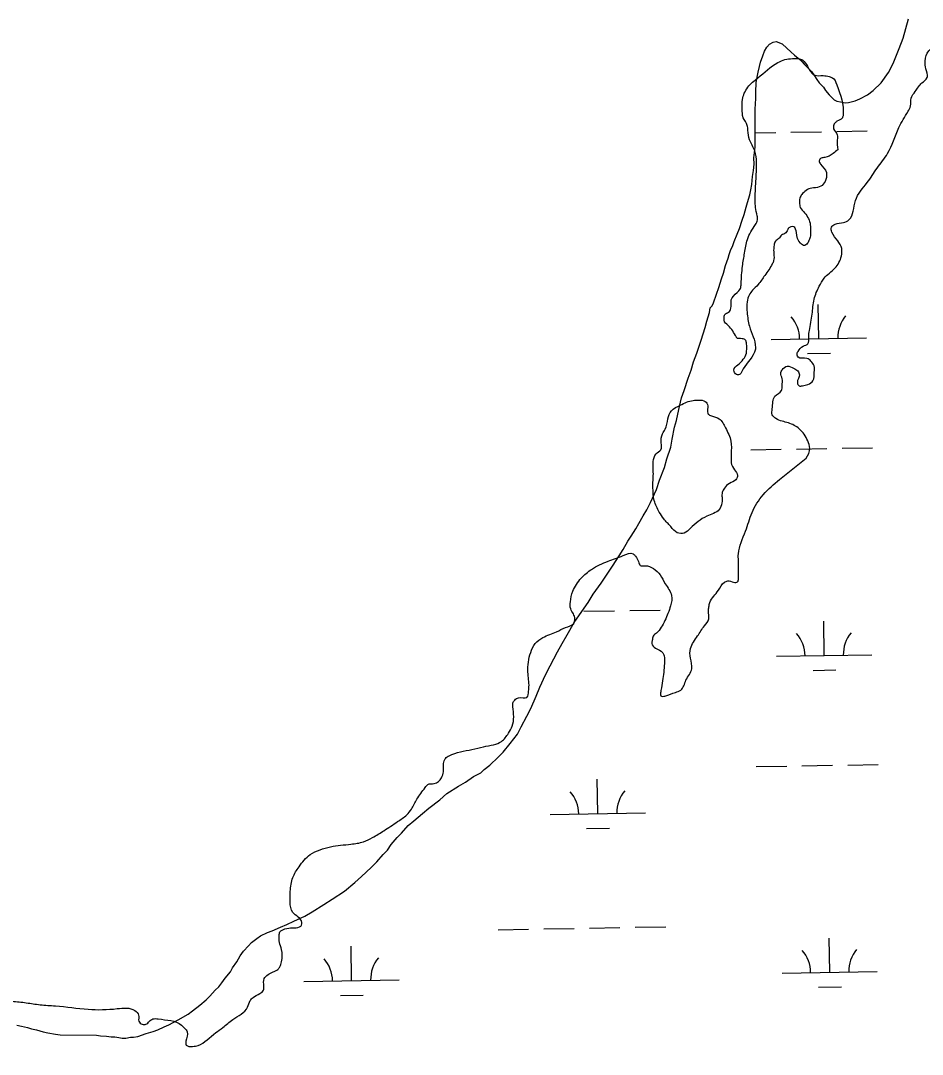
# Model space of a CAD drawing. Extents: x 3892998 to 3931244, y 278583 to 304547.
# Drawn here: x 3905975 to 3906921, y 286390 to 287475 of the extents above; entities that cross this region are included whole.
import ezdxf

# ---------------------------------------------------------------- set-up
doc = ezdxf.new("R2010")
doc.units = 0
doc.layers.add('V-RIVR-EDGE', color=7, linetype='Continuous')
doc.layers.add('V-WETL-SWMP', color=7, linetype='Continuous')

msp = doc.modelspace()

# ---------------------------------------------------------------- linework, layer by layer
at = {"layer": 'V-RIVR-EDGE'}
for points in [[(3906799.5, 287016), (3906803.1, 287026.3), (3906801, 287034.1), (3906792.1, 287046.9), (3906780.8, 287053), (3906767.6, 287057.6), (3906763.7, 287061.5), (3906763.8, 287067.9), (3906766.6, 287081.1), (3906773.4, 287087.1), (3906774.1, 287092.4), (3906774.1, 287099.5), (3906772.7, 287105.2), (3906774.2, 287108.8), (3906779.5, 287112.6), (3906786.2, 287110.5), (3906790.5, 287107.6), (3906792.3, 287103.7), (3906790.1, 287095.2), (3906791.9, 287092), (3906795.4, 287092), (3906801.1, 287093.4), (3906806.5, 287097.3), (3906807.9, 287106.5), (3906807.6, 287112.9), (3906804.4, 287117.9), (3906800.1, 287120.8), (3906790.9, 287122.2), (3906789.8, 287124.3), (3906790.9, 287128.2), (3906796.2, 287133.6), (3906801.2, 287136), (3906802, 287143.5), (3906802.7, 287150.2), (3906805.6, 287167.3), (3906807.7, 287182.9), (3906813.1, 287196.7), (3906818.1, 287204.9), (3906829.5, 287215.5), (3906836.3, 287228.3), (3906836.6, 287236.1), (3906832.4, 287244.3), (3906826.4, 287253.2), (3906826, 287258.5), (3906829.6, 287261.7), (3906838.5, 287263.5), (3906844.2, 287266.3), (3906851, 287286.5), (3906863.5, 287305.3), (3906873.8, 287320.6), (3906884.8, 287335.8), (3906896.6, 287363.1), (3906906.3, 287380.2), (3906908.8, 287385.8), (3906909.5, 287394), (3906913.8, 287401.1), (3906920.9, 287410), (3906926.2, 287415.6), (3906926.6, 287418.1), (3906924.5, 287427), (3906924.2, 287433), (3906928.1, 287443.7), (3906935.2, 287450.4), (3906936.3, 287455.7), (3906936.3, 287461.1), (3906936, 287471.4), (3906938.5, 287486.3), (3906947.8, 287500.1)], [(3906746.1, 287261.2), (3906748.3, 287266.2), (3906747.9, 287270.4), (3906746.2, 287279.3), (3906745.9, 287293.9), (3906747, 287314.5), (3906747.3, 287321.2), (3906746.7, 287332.6), (3906745.3, 287338.6), (3906740, 287350.4), (3906738.2, 287360.3), (3906737.5, 287365.3), (3906733.3, 287373.5), (3906732.2, 287382.7), (3906732.6, 287392.7), (3906734.4, 287399.1), (3906738, 287405.4), (3906748.6, 287415.4), (3906769.6, 287431.3), (3906777.1, 287434.5), (3906784.9, 287435.5), (3906793.4, 287435.1), (3906798.4, 287431.2), (3906808.3, 287418.1), (3906817.2, 287417.7), (3906823.6, 287416.6), (3906826.8, 287415.5), (3906831.4, 287408.1), (3906838.1, 287376.4), (3906837.3, 287373.2), (3906831.6, 287369.7), (3906829.5, 287367.9), (3906828.4, 287366.1), (3906828.1, 287361.9), (3906832, 287355.5), (3906832, 287350.2), (3906832.6, 287339.9)], [(3906832.6, 287339.9), (3906827.7, 287336), (3906818.8, 287331.7), (3906815.2, 287331), (3906813.1, 287328.2), (3906814.5, 287324.6), (3906820.5, 287316.1), (3906820.5, 287310.8), (3906819.1, 287306.5), (3906814.8, 287301.5), (3906807, 287299.8), (3906800.6, 287298), (3906795.6, 287293.8), (3906793.1, 287290.2), (3906792.4, 287284.5), (3906793.1, 287279.2), (3906797.7, 287273.5), (3906803.7, 287261.1), (3906804, 287254.3), (3906803.6, 287247.9), (3906802.2, 287244.4), (3906800.1, 287240.8), (3906797.9, 287239.4), (3906793.3, 287241.6), (3906789.1, 287252.9), (3906786.3, 287259), (3906783.4, 287259), (3906780.6, 287257.2), (3906778.1, 287252.6), (3906773.4, 287250.1), (3906770.6, 287246.6), (3906767, 287243.8), (3906765.6, 287239.5), (3906765.2, 287234.5), (3906765.6, 287226.7), (3906765.2, 287223.5), (3906763.8, 287220), (3906755.9, 287207.9), (3906748.8, 287198.3), (3906743.1, 287192.3), (3906739.5, 287187.3), (3906737.4, 287180.2), (3906737.4, 287168.9), (3906739.8, 287154.7), (3906746.2, 287132.3), (3906746.2, 287131.6), (3906745.1, 287127.3), (3906731.9, 287107.1), (3906730.1, 287104.2), (3906728.3, 287103.5), (3906726.2, 287103.9), (3906723.4, 287108.5), (3906727.6, 287114.2), (3906736.6, 287126.3), (3906736.9, 287131.2), (3906736.6, 287137.3), (3906735.5, 287140.1), (3906732.3, 287141.5), (3906726.3, 287142.6), (3906725.9, 287143.3), (3906717.4, 287155.4), (3906713.2, 287160.8), (3906713.2, 287163.3), (3906713.9, 287166.8), (3906717.8, 287169.3), (3906720.3, 287173.5), (3906720.7, 287182.1), (3906726.8, 287189.9), (3906730.3, 287194.1), (3906731.1, 287199.1), (3906732.5, 287217.6), (3906734.7, 287231.4), (3906737.6, 287245.6), (3906746.1, 287261.2)], [(3906645.2, 286959.2), (3906639.9, 286971.6), (3906638.5, 286985.1), (3906638.5, 286990.8), (3906638.9, 286997.9), (3906638.9, 287012.5), (3906641.8, 287020.6), (3906646.8, 287024.9), (3906647.2, 287032), (3906648.6, 287041.6), (3906651.5, 287046.5), (3906654.3, 287057.5), (3906657.9, 287065.7), (3906667.2, 287071.7), (3906680.7, 287076.7), (3906686.7, 287077), (3906693.4, 287075.6), (3906695.2, 287073.8), (3906695.9, 287067.4), (3906696.6, 287062.4), (3906699.8, 287060.6), (3906708, 287057.4), (3906714.7, 287047.8), (3906720.3, 287033.9), (3906720.7, 287020.4), (3906720.7, 287016.5), (3906720.6, 287011.2), (3906724.2, 287003.7), (3906727.4, 286998), (3906725.6, 286993.4), (3906718.8, 286989.5), (3906713.5, 286984.6), (3906711.3, 286980), (3906711, 286975), (3906710.9, 286969), (3906708.1, 286962.2), (3906694.9, 286955.1), (3906677.8, 286942.4)], [(3905656.9, 286192.6), (3905667.9, 286210), (3905679.7, 286222.7), (3905695.7, 286230.9), (3905712.1, 286232.9), (3905719.2, 286232.9), (3905739, 286230.4), (3905752.2, 286226.1), (3905771.7, 286214.3), (3905779.8, 286210.8), (3905787.3, 286210.4), (3905793, 286210.4), (3905794.1, 286212.8), (3905793.7, 286216.8), (3905789.1, 286227.8), (3905774.6, 286248.4), (3905761.2, 286270.1), (3905755.2, 286282.2), (3905754.1, 286290), (3905754.1, 286297.5), (3905757.4, 286314.2), (3905760.2, 286327), (3905764.9, 286332.6), (3905769.5, 286336.2), (3905773.4, 286339.7), (3905779.5, 286358.2), (3905787.7, 286379.1), (3905799.1, 286392.6), (3905826.2, 286409.9), (3905856.7, 286427.2), (3905893.7, 286439.9), (3905919.7, 286444.5), (3905949.1, 286446.5), (3905965.8, 286445.8), (3905980.8, 286444.3), (3905995.3, 286442.2), (3906011.3, 286441.1), (3906045.7, 286437.4), (3906076.3, 286438.1), (3906094.8, 286436.2), (3906098.7, 286431.3), (3906099, 286424.9), (3906102.5, 286421.7), (3906106.4, 286421.7), (3906110, 286424.8), (3906113.6, 286427.3), (3906119.2, 286427.3), (3906143.7, 286420.8), (3906146.6, 286418), (3906149.8, 286413.7), (3906148.3, 286403.8), (3906148.7, 286399.9), (3906155.4, 286398.4), (3906161.1, 286399.5), (3906179.6, 286412.9), (3906187.1, 286418.3), (3906197.4, 286426.8), (3906213.1, 286439.5), (3906215.9, 286446.6), (3906218.8, 286449.8), (3906225.9, 286454), (3906229.8, 286457.6), (3906230.2, 286461.5), (3906230.5, 286469.7), (3906234.5, 286473.9), (3906239.8, 286476.7), (3906244.8, 286479.2), (3906246.9, 286482), (3906248.7, 286487.4), (3906248.7, 286500.2), (3906246.6, 286507.6), (3906246.3, 286515.1), (3906247, 286518.6), (3906252.3, 286521.8), (3906260.1, 286522.9), (3906267.6, 286523.9), (3906269.7, 286525.7), (3906270.1, 286528.5), (3906260.5, 286539.2), (3906257.7, 286549.9), (3906257.8, 286561.2), (3906260.6, 286575.8), (3906267.1, 286587.1), (3906278.8, 286599.9), (3906289.1, 286604.8), (3906300.1, 286608), (3906321.5, 286610.8), (3906334.6, 286613.3), (3906344.2, 286617.8), (3906356, 286624.9), (3906370.5, 286634.5), (3906380.1, 286641.6), (3906385.1, 286647.6), (3906390.8, 286657.9), (3906399.4, 286670.3), (3906402.2, 286673.5), (3906409, 286674.5), (3906416.5, 286680.5), (3906418.6, 286686.9), (3906419.4, 286698.3), (3906420.8, 286700.8), (3906424.7, 286703.6), (3906448.5, 286710.3), (3906460.6, 286713.1), (3906471.3, 286715.2), (3906479.4, 286718.7), (3906486.9, 286727.3), (3906490.8, 286734.7), (3906491.6, 286755), (3906491.6, 286758.9), (3906493.4, 286762.1), (3906497.3, 286764.5), (3906506.2, 286764.9), (3906508, 286771.6), (3906508.4, 286775.9), (3906507.3, 286791.5), (3906510.2, 286812.1), (3906514.9, 286821.3), (3906523, 286827.7), (3906537.3, 286833.7), (3906546.9, 286838.3), (3906555.4, 286842.5), (3906556.5, 286847.5), (3906555.1, 286852.5), (3906552.2, 286857.8), (3906551.9, 286865.3), (3906554.4, 286876.3), (3906563.3, 286890.1), (3906574, 286899.3), (3906591.4, 286907.8), (3906607.4, 286913.8), (3906617.7, 286915.5), (3906620.2, 286913.1), (3906623.4, 286907.4), (3906625.2, 286903.5), (3906630.5, 286903.1), (3906639, 286900.2), (3906646.1, 286893.5), (3906651.4, 286884.2), (3906658.1, 286871.8), (3906657, 286861.1), (3906651, 286845.5), (3906642.1, 286832.4), (3906638.8, 286829.2), (3906637.8, 286824.6), (3906637.4, 286821.4), (3906641.3, 286816.7), (3906648.8, 286811.8), (3906650.2, 286808.6), (3906650.5, 286800.4), (3906648.7, 286782.3), (3906646.9, 286772.3), (3906646.5, 286768.8), (3906646.9, 286766.6), (3906651.1, 286766.3), (3906662.1, 286770.2), (3906667.8, 286772.6), (3906673.2, 286782.9), (3906679.3, 286795), (3906677.9, 286806), (3906677.9, 286816.3), (3906681.1, 286823), (3906685.4, 286829.4), (3906692.5, 286840.1), (3906697.1, 286847.2), (3906696.8, 286855.7), (3906697.2, 286859.9), (3906698.3, 286864.6), (3906707.2, 286877.3), (3906713.6, 286885.8), (3906717.1, 286887.2), (3906723.2, 286885.8), (3906727.4, 286886.2), (3906728.2, 286889.7), (3906728.2, 286894), (3906728.2, 286908.5), (3906728.2, 286915.6), (3906735.7, 286939.4), (3906742.5, 286958.9), (3906754.3, 286977.7), (3906771.4, 286993.7), (3906799.5, 287016)], [(3906677.8, 286942.4), (3906671.4, 286937.4), (3906664, 286937.8), (3906657.2, 286944.2), (3906649.8, 286952.4), (3906645.2, 286959.2)]]:
    msp.add_spline(points, degree=3, dxfattribs=at)
at = {"layer": 'V-WETL-SWMP'}
for p, q in [((3906901, 287457), (3906906.6, 287477.2)), ((3906755.5, 287443.4), (3906757.9, 287447.4)), ((3906757.9, 287447.4), (3906761, 287450.7)), ((3906761, 287450.7), (3906764.6, 287452.8)), ((3906764.6, 287452.8), (3906767.7, 287453.6)), ((3906767.7, 287453.6), (3906774.2, 287451)), ((3906774.2, 287451), (3906779.1, 287446.6)), ((3906779.1, 287446.6), (3906783.2, 287442.7)), ((3906896.8, 287446.2), (3906901, 287457)), ((3906751.4, 287431.7), (3906754, 287438.5)), ((3906754, 287438.5), (3906755.5, 287443.4)), ((3906783.2, 287442.7), (3906787.2, 287439.2)), ((3906787.2, 287439.2), (3906790.9, 287436.1)), ((3906790.9, 287436.1), (3906795, 287432.1)), ((3906890.7, 287430.4), (3906896.8, 287446.2)), ((3906748.8, 287421.2), (3906750.2, 287427.3)), ((3906750.2, 287427.3), (3906751.4, 287431.7)), ((3906795, 287432.1), (3906797.4, 287429.8)), ((3906797.4, 287429.8), (3906801.1, 287425.9)), ((3906801.1, 287425.9), (3906804.8, 287421.9)), ((3906885.7, 287421.1), (3906890.7, 287430.4)), ((3906747, 287410.4), (3906748.8, 287421.2)), ((3906804.8, 287421.9), (3906807.3, 287418.4)), ((3906807.3, 287418.4), (3906810.6, 287413.6)), ((3906877.9, 287410.2), (3906885.7, 287421.1)), ((3906746.4, 287400.4), (3906747, 287410.4)), ((3906810.6, 287413.6), (3906813, 287410.1)), ((3906813, 287410.1), (3906817.5, 287405.4)), ((3906817.5, 287405.4), (3906819.6, 287402.2)), ((3906869.6, 287402), (3906877.9, 287410.2)), ((3906745.9, 287382.4), (3906746.5, 287393.6)), ((3906746.5, 287393.6), (3906746.4, 287400.4)), ((3906819.6, 287402.2), (3906823.3, 287397.5)), ((3906823.3, 287397.5), (3906826.1, 287394.7)), ((3906826.1, 287394.7), (3906828.6, 287392.4)), ((3906828.6, 287392.4), (3906831.4, 287390.8)), ((3906850.6, 287391.2), (3906855.8, 287393.3)), ((3906855.8, 287393.3), (3906863.7, 287397.5)), ((3906863.7, 287397.5), (3906869.6, 287402)), ((3906745.7, 287374.3), (3906745.9, 287382.4)), ((3906831.4, 287390.8), (3906835.4, 287390.1)), ((3906835.4, 287390.1), (3906840.3, 287389)), ((3906840.3, 287389), (3906843.9, 287389.5)), ((3906843.9, 287389.5), (3906850.6, 287391.2)), ((3906745.9, 287362.3), (3906745.7, 287374.3)), ((3906745.8, 287350.3), (3906745.9, 287362.3)), ((3906831.4, 287359.1), (3906863.4, 287359.7)), ((3906745.9, 287342.7), (3906745.8, 287350.3)), ((3906745.9, 287357.6), (3906767.4, 287358)), ((3906783.4, 287358.3), (3906815.4, 287358.8)), ((3906744.5, 287331.5), (3906745.9, 287342.7)), ((3906744.7, 287324.7), (3906744.5, 287331.5)), ((3906742.9, 287311.8), (3906744, 287317.9)), ((3906744, 287317.9), (3906744.7, 287324.7)), ((3906742.3, 287303.4), (3906742.9, 287311.8)), ((3906740.1, 287292.6), (3906741.2, 287297.8)), ((3906741.2, 287297.8), (3906742.3, 287303.4)), ((3906736.3, 287279.7), (3906737.8, 287284.5)), ((3906737.8, 287284.5), (3906740.1, 287292.6)), ((3906734.1, 287272), (3906736.3, 287279.7)), ((3906729.2, 287257.1), (3906732.2, 287266)), ((3906732.2, 287266), (3906734.1, 287272)), ((3906723.8, 287243.4), (3906726.9, 287251.1)), ((3906726.9, 287251.1), (3906729.2, 287257.1)), ((3906722.3, 287239.4), (3906723.8, 287243.4)), ((3906717.4, 287226.1), (3906718.5, 287229.7)), ((3906718.5, 287229.7), (3906720, 287234.1)), ((3906720, 287234.1), (3906722.3, 287239.4)), ((3906714.7, 287218.4), (3906717.4, 287226.1)), ((3906710.6, 287204.3), (3906712.5, 287210.4)), ((3906712.5, 287210.4), (3906714.7, 287218.4)), ((3906707.6, 287195.1), (3906710.6, 287204.3)), ((3906701.9, 287179), (3906705.3, 287188.2)), ((3906705.3, 287188.2), (3906707.6, 287195.1)), ((3906698.4, 287173.7), (3906700.8, 287176.1)), ((3906700.8, 287176.1), (3906701.9, 287179)), ((3906812.5, 287141.5), (3906811.9, 287177.5)), ((3906695.1, 287160), (3906697.7, 287168.9)), ((3906697.7, 287168.9), (3906698.4, 287173.7)), ((3906693.2, 287153.2), (3906695.1, 287160)), ((3906689.1, 287139.9), (3906693.2, 287153.2)), ((3906684.5, 287126.2), (3906689.1, 287139.9)), ((3906762.5, 287140.6), (3906862.5, 287142.4)), ((3906681.1, 287117.3), (3906684.5, 287126.2)), ((3906800.8, 287125.9), (3906824.8, 287126.3)), ((3906678.5, 287108.4), (3906681.1, 287117.3)), ((3906671.3, 287087.1), (3906675.4, 287100)), ((3906675.4, 287100), (3906678.5, 287108.4)), ((3906665.7, 287067), (3906668.6, 287079.4)), ((3906668.6, 287079.4), (3906671.3, 287087.1)), ((3906663.1, 287055.7), (3906665.7, 287067)), ((3906661.2, 287048.5), (3906663.1, 287055.7)), ((3906658.7, 287036), (3906661.2, 287048.5)), ((3906657.2, 287027.6), (3906658.7, 287036)), ((3906653.1, 287015.5), (3906657.2, 287027.6)), ((3906741.1, 287024.8), (3906773.1, 287025.4)), ((3906789.1, 287025.6), (3906821.1, 287026.2)), ((3906837.1, 287026.5), (3906869.1, 287027)), ((3906650.5, 287006.2), (3906653.1, 287015.5)), ((3906645.5, 286992.9), (3906650.5, 287006.2)), ((3906642.1, 286983.2), (3906645.5, 286992.9)), ((3906636, 286969.5), (3906642.1, 286983.2)), ((3906632.1, 286961.8), (3906636, 286969.5)), ((3906628.2, 286955.4), (3906632.1, 286961.8)), ((3906620.5, 286942), (3906623.6, 286947.3)), ((3906623.6, 286947.3), (3906628.2, 286955.4)), ((3906615.8, 286934.3), (3906620.5, 286942)), ((3906607.3, 286920.1), (3906612.3, 286929)), ((3906612.3, 286929), (3906615.8, 286934.3)), ((3906603, 286913.6), (3906607.3, 286920.1)), ((3906596.1, 286902.7), (3906603, 286913.6)), ((3906589.1, 286892.1), (3906596.1, 286902.7)), ((3906575.8, 286873.1), (3906584, 286884.8)), ((3906584, 286884.8), (3906589.1, 286892.1)), ((3906570.4, 286864.6), (3906575.8, 286873.1)), ((3906561.4, 286851.6), (3906570.4, 286864.6)), ((3906556, 286843.5), (3906561.4, 286851.6)), ((3906566.1, 286855.3), (3906598.1, 286855.8)), ((3906614.1, 286856.1), (3906646.1, 286856.6)), ((3906548.6, 286830.5), (3906556, 286843.5)), ((3906818.3, 286808.9), (3906817.7, 286844.9)), ((3906543.2, 286821.6), (3906548.6, 286830.5)), ((3906538.2, 286812.7), (3906543.2, 286821.6)), ((3906530.5, 286798.1), (3906538.2, 286812.7)), ((3906768.3, 286808), (3906868.3, 286809.7)), ((3906525.9, 286788.4), (3906530.5, 286798.1)), ((3906519.7, 286775.5), (3906525.9, 286788.4)), ((3906806.6, 286793.2), (3906830.6, 286793.7)), ((3906515.9, 286766.2), (3906519.7, 286775.5)), ((3906510.5, 286753.3), (3906515.9, 286766.2)), ((3906506.3, 286745.2), (3906510.5, 286753.3)), ((3906500.1, 286733.9), (3906506.3, 286745.2)), ((3906496.3, 286726.2), (3906500.1, 286733.9)), ((3906488.8, 286716.5), (3906496.3, 286726.2)), ((3906481.4, 286707.5), (3906488.8, 286716.5)), ((3906467.3, 286693.6), (3906475.9, 286702.2)), ((3906475.9, 286702.2), (3906481.4, 286707.5)), ((3906457.8, 286685.8), (3906461.4, 286689.1)), ((3906461.4, 286689.1), (3906467.3, 286693.6)), ((3906746.9, 286692.2), (3906778.9, 286692.7)), ((3906794.9, 286693), (3906826.9, 286693.6)), ((3906842.9, 286693.9), (3906874.9, 286694.4)), ((3906434.5, 286671.8), (3906441.6, 286675.9)), ((3906441.6, 286675.9), (3906450.3, 286681.7)), ((3906450.3, 286681.7), (3906457.8, 286685.8)), ((3906580.7, 286642.9), (3906580, 286678.9)), ((3906422.2, 286663.9), (3906434.5, 286671.8)), ((3906403.3, 286648.7), (3906414.8, 286657.4)), ((3906414.8, 286657.4), (3906422.2, 286663.9)), ((3906396.6, 286643), (3906403.3, 286648.7)), ((3906530.7, 286642), (3906630.6, 286643.7)), ((3906381.7, 286630.3), (3906387.6, 286635.2)), ((3906387.6, 286635.2), (3906396.6, 286643)), ((3906369.9, 286617.7), (3906374.6, 286622.5)), ((3906374.6, 286622.5), (3906381.7, 286630.3)), ((3906568.9, 286627.2), (3906592.9, 286627.7)), ((3906363.6, 286610.3), (3906369.9, 286617.7)), ((3906355.4, 286599.8), (3906359.8, 286604.6)), ((3906359.8, 286604.6), (3906363.6, 286610.3)), ((3906342.9, 286586.3), (3906348.8, 286592.4)), ((3906348.8, 286592.4), (3906355.4, 286599.8)), ((3906332.7, 286576.9), (3906342.9, 286586.3)), ((3906314.6, 286561.3), (3906325.6, 286570.4)), ((3906325.6, 286570.4), (3906332.7, 286576.9)), ((3906301.9, 286553.1), (3906314.6, 286561.3)), ((3906281, 286539.9), (3906293.2, 286547.3)), ((3906293.2, 286547.3), (3906301.9, 286553.1)), ((3906261.6, 286529.9), (3906273.1, 286535.3)), ((3906273.1, 286535.3), (3906281, 286539.9)), ((3906247.7, 286523.6), (3906254.4, 286526.5)), ((3906254.4, 286526.5), (3906261.6, 286529.9)), ((3906619.9, 286523.5), (3906651.9, 286524)), ((3906222.7, 286511.9), (3906226.6, 286514.4)), ((3906226.6, 286514.4), (3906233.8, 286518.1)), ((3906233.8, 286518.1), (3906238.9, 286519.8)), ((3906238.9, 286519.8), (3906247.7, 286523.6)), ((3906475.9, 286521), (3906507.9, 286521.5)), ((3906523.9, 286521.8), (3906555.9, 286522.4)), ((3906571.9, 286522.6), (3906603.9, 286523.2)), ((3906208.9, 286498.4), (3906214, 286504.1)), ((3906214, 286504.1), (3906217.2, 286507.4)), ((3906217.2, 286507.4), (3906222.7, 286511.9)), ((3906322.2, 286467.6), (3906321.6, 286503.6)), ((3906824, 286476.3), (3906823.4, 286512.2)), ((3906201.6, 286487.1), (3906205.4, 286493.5)), ((3906205.4, 286493.5), (3906208.9, 286498.4)), ((3906195, 286476.9), (3906197.3, 286481)), ((3906197.3, 286481), (3906201.6, 286487.1)), ((3906186, 286465.1), (3906189.5, 286470)), ((3906189.5, 286470), (3906195, 286476.9)), ((3906774.1, 286475.4), (3906874, 286477.1)), ((3906178.9, 286457.4), (3906182.9, 286461.1)), ((3906182.9, 286461.1), (3906186, 286465.1)), ((3906272.2, 286466.7), (3906372.2, 286468.4)), ((3906812.3, 286460.6), (3906836.3, 286461)), ((3906169.5, 286447.2), (3906173.4, 286451.3)), ((3906173.4, 286451.3), (3906178.9, 286457.4)), ((3906310.5, 286451.9), (3906334.5, 286452.3)), ((3906155.3, 286435.7), (3906162.8, 286441.9)), ((3906162.8, 286441.9), (3906169.5, 286447.2)), ((3906140.3, 286426.2), (3906150.6, 286432.4)), ((3906150.6, 286432.4), (3906155.3, 286435.7)), ((3905970.7, 286420.9), (3905975.9, 286419.8)), ((3905975.9, 286419.8), (3905982, 286418.3)), ((3905982, 286418.3), (3905986.4, 286416.8)), ((3905986.4, 286416.8), (3905991.6, 286415.7)), ((3905991.6, 286415.7), (3905998.5, 286413.8)), ((3906114.1, 286414.1), (3906118.9, 286415.8)), ((3906118.9, 286415.8), (3906125.6, 286419.1)), ((3906125.6, 286419.1), (3906130.4, 286421.2)), ((3906130.4, 286421.2), (3906140.3, 286426.2)), ((3905998.5, 286413.8), (3906003.3, 286412.7)), ((3906003.3, 286412.7), (3906011.3, 286411.3)), ((3906011.3, 286411.3), (3906016.5, 286410.6)), ((3906016.5, 286410.6), (3906054.6, 286410.1)), ((3906054.6, 286410.1), (3906058.6, 286409.4)), ((3906058.6, 286409.4), (3906065, 286409.1)), ((3906065, 286409.1), (3906069.8, 286408.4)), ((3906069.8, 286408.4), (3906073.8, 286408.5)), ((3906073.8, 286408.5), (3906077.8, 286407.8)), ((3906077.8, 286407.8), (3906081.5, 286407)), ((3906081.5, 286407), (3906085.1, 286407.1)), ((3906085.1, 286407.1), (3906090.2, 286408)), ((3906090.2, 286408), (3906093.4, 286408.1)), ((3906093.4, 286408.1), (3906097.8, 286409)), ((3906097.8, 286409), (3906106.6, 286411.9)), ((3906106.6, 286411.9), (3906114.1, 286414.1))]:
    msp.add_line(p, q, dxfattribs=at)
for centre, start, end in [((3906757.3, 287141), 0.2199, 41.7635), ((3906867.8, 287142.9), 140.2199, 181.7635), ((3906763, 286808.4), 0.2199, 41.7635), ((3906873.5, 286810.3), 140.2199, 181.7635), ((3906525.4, 286642.4), 0.2199, 41.7635), ((3906635.9, 286644.3), 140.2199, 181.7635), ((3906377.4, 286469), 140.2199, 181.7635), ((3906768.8, 286475.8), 0.2199, 41.7635), ((3906879.3, 286477.7), 140.2199, 181.7635), ((3906267, 286467.1), 0.2199, 41.7635)]:
    msp.add_arc(centre, 35.2, start, end, dxfattribs=at)

doc.saveas('drawing.dxf')
